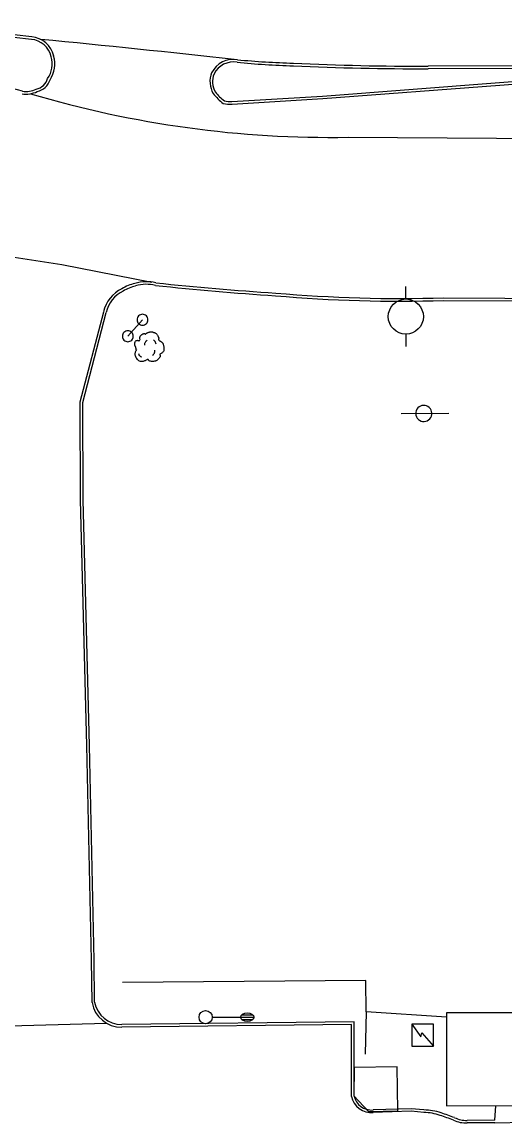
# Model space of a CAD drawing. Extents: x 2145380 to 2157287, y 139568 to 149130.
# Drawn here: x 2151180 to 2151290.2, y 145367.7 to 145618.7 of the extents above; entities that cross this region are included whole.
import ezdxf

# ---------------------------------------------------------------- set-up
doc = ezdxf.new("R2010")
doc.units = 0
for name, color, linetype in [('TOPO_Asphalt', 7, 'Continuous'), ('TOPO_Building', 7, 'Continuous'), ('TOPO_Curb Back', 7, 'Continuous'), ('TOPO_Fence', 7, 'Continuous'), ('TOPO_Light Pole', 7, 'Continuous'), ('TOPO_Misc', 7, 'Continuous'), ('TOPO_Power Pole', 7, 'Continuous'), ('TOPO_Sidewalk', 7, 'Continuous'), ('TOPO_Sign', 7, 'Continuous'), ('TOPO_Tree', 7, 'Continuous')]:
    doc.layers.add(name, color=color, linetype=linetype)

# ---------------------------------------------------------------- blocks, each defined once
blk = doc.blocks.new('LP')
at = {"layer": 'TOPO_Light Pole'}
blk.add_line((3.81, 0), (20.32, 0), dxfattribs=at)
for points in [[(20.32, 0), (27.94, 0)], [(20.32, 0), (23.5, 0)], [(20.83, 1.27), (27.43, 1.27)], [(20.83, 1.27), (23.5, 1.27)], [(23.71, 1.27), (27.43, 1.27)], [(23.71, 0), (27.94, 0)], [(20.83, -1.27), (27.43, -1.27)], [(20.83, -1.27), (23.5, -1.27)], [(23.71, -1.27), (27.43, -1.27)]]:
    blk.add_lwpolyline(points, dxfattribs=at)
blk.add_circle((0, 0), 3.81, dxfattribs=at)
blk.add_ellipse((24.13, 0), major_axis=(3.81, 0), ratio=0.666667, dxfattribs=at)
blk = doc.blocks.new('POST')
at = {"layer": 'TOPO_Misc'}
for start, end in [(89.99996, 180.00004), (179.99996, 270.00004), (359.99996, 90.00004), (269.99996, 0.00004)]:
    blk.add_arc((-0.01, 0.03), 3.16, start, end, dxfattribs=at)
blk = doc.blocks.new('TREE')
at = {"layer": 'TOPO_Tree'}
for points in [[(-14.1, -0.4), (-14.2, 0.5), (-14.4, 1.4), (-14.6, 2.3), (-14.8, 3.2), (-15.5, 4), (-15.7, 4.9), (-15.8, 5.6), (-15.7, 6.3), (-15.7, 7), (-15.6, 7.9), (-15.7, 8.8), (-15.1, 9.7), (-14.6, 10.4), (-13.8, 10.5), (-13, 10.7), (-12.2, 11), (-11.1, 10), (-10.4, 10.7), (-9.4, 11.7), (-10.3, 13.3), (-9.8, 14.4), (-9.6, 15.1), (-9.3, 15.9), (-8.8, 16.5), (-8.2, 17.3), (-7.5, 17.7), (-6.7, 18.1), (-6.1, 18.4), (-5.6, 18.6), (-5.1, 18.7), (-4.5, 18.7), (-4, 18.5), (-3.5, 18.1)], [(-3.5, 17.6), (-3.1, 18.3), (-2.6, 18.8), (-1.9, 19.2), (-1, 19.7), (-0.2, 20), (0.7, 20.2), (1.6, 20.5), (2.5, 20.8), (3.4, 20.8), (4.1, 20.7), (4.8, 20.5), (5.5, 20.2), (6.4, 19.9), (7.3, 19.7), (8.2, 19.2), (9.4, 18.4), (10, 17.2), (10.8, 16), (11.2, 15.3), (11.6, 14.6), (11.9, 13.9), (12.2, 13.1), (11.4, 12), (11.9, 11.2), (12, 11), (12.2, 10.9), (12.4, 10.7), (12.9, 10.4), (13.5, 10), (14, 9.7), (14.7, 9.2), (15.4, 8.7), (16.1, 8.1), (16.7, 7.5), (16.9, 6.7), (17.1, 6), (17.6, 4.4), (17.7, 2.8), (17.7, 1.2), (17.7, -0.2), (17.8, -2.2), (16.6, -3), (15.5, -3.8), (14.3, -4.6), (13.2, -5.3)], [(13.2, -5.3), (13.3, -5.8), (13.4, -6.3), (13.4, -6.7), (13.8, -8.5), (12.2, -10), (10.8, -11.5), (10, -12.3), (9.1, -12.8), (8.2, -13.1), (6, -13.8), (3.3, -13.6), (1.3, -13.1), (0.5, -12.9), (-0.1, -11.4), (-0.8, -11.5), (-2, -11.6), (-3.3, -12.8), (-4.5, -13.1), (-6.1, -13.5), (-7.8, -14), (-9.3, -13.6), (-11.4, -13.1), (-12.8, -11.4), (-14.1, -9.4), (-15.3, -7.3), (-15.6, -5.1), (-15.1, -3), (-14.9, -1.9), (-13.9, -0.8), (-13.5, 0.1)], [(-4.2, 5.1), (-4.5, 6.1), (-4.3, 7.2), (-3.8, 8.2), (-3.3, 9.3), (-2.7, 10.3), (-1.6, 11)], [(5.9, 11.2), (6.5, 10.7), (7, 10.2), (7.4, 9.5), (7.9, 8.6), (8.3, 7.6), (8.5, 6.6)], [(-11.4, -4.5), (-11.5, -5.4), (-11, -6.3), (-10.1, -7.2), (-9.3, -8), (-8.5, -8.3), (-7.7, -8.1)], [(4.8, -6.3), (5.7, -5.7), (6.3, -4.9), (6.8, -3.9), (7.4, -2.8), (7.6, -1.7), (7.5, -0.6)]]:
    blk.add_open_spline(points, degree=3, dxfattribs=at)
blk = doc.blocks.new('POWPOL')
at = {"layer": 'TOPO_Power Pole'}
for p, q in [((0, 10.16), (0, 17.34)), ((0, -10.16), (0, -17.34))]:
    blk.add_line(p, q, dxfattribs=at)
blk.add_circle((0, 0), 10.16, dxfattribs=at)

msp = doc.modelspace()

# ---------------------------------------------------------------- linework, layer by layer
at = {"layer": 'TOPO_Asphalt'}
for p, q in [((2151167.27, 145389.58), (2151199.27, 145390.43)), ((2151287.86, 145367.72), (2151294.76, 145367.87))]:
    msp.add_line(p, q, dxfattribs=at)
for points in [[(2151254.37, 145592.39), (2151322.07, 145591.97), (2151376.43, 145593.29)], [(2151168.27, 145566.57), (2151189.07, 145563.4), (2151209.59, 145559.38)]]:
    msp.add_lwpolyline(points, dxfattribs=at)
for centre, radius, start, end in [((2150762.75, 141319.18), 4316.16, 83.80675, 84.39565), ((2151250.33, 145832.18), 239.82, 253.4301, 270.9644)]:
    msp.add_arc(centre, radius, start, end, dxfattribs=at)
at = {"layer": 'TOPO_Building'}
msp.add_lwpolyline([(2151318.48, 145392.8), (2151276.83, 145392.79), (2151276.84, 145371.62), (2151308.43, 145371.63), (2151308.43, 145375.69), (2151318.48, 145375.69)], close=True, dxfattribs=at)
at = {"layer": 'TOPO_Curb Back'}
msp.add_line((2151180.11, 145602.87), (2151167.28, 145606.31), dxfattribs=at)
for points in [[(2151365.32, 145609.01), (2151312.84, 145608.71), (2151272.67, 145608.61)], [(2151365.33, 145608.41), (2151312.84, 145608.11), (2151272.67, 145608.01)], [(2151227.89, 145600.52), (2151248.56, 145601.78), (2151288.94, 145604.9), (2151295.88, 145605.42), (2151357.28, 145605.87), (2151365.29, 145605.86)], [(2151227.91, 145599.92), (2151248.6, 145601.19), (2151288.98, 145604.3), (2151295.91, 145604.82), (2151357.28, 145605.27), (2151365.32, 145605.26)], [(2151276.21, 145555.78), (2151304.03, 145555.67), (2151346.82, 145555.92), (2151403.38, 145556.2), (2151409.6, 145556.25)], [(2151276.21, 145555.18), (2151304.03, 145555.07), (2151346.83, 145555.32), (2151403.39, 145555.6), (2151409.61, 145555.65)], [(2151195.96, 145395.15), (2151195.85, 145404.76), (2151194.76, 145453.74), (2151193.34, 145509.75), (2151193.26, 145532.04), (2151198.62, 145552.58)], [(2151196.56, 145395.21), (2151196.45, 145404.77), (2151195.36, 145453.76), (2151193.94, 145509.76), (2151193.86, 145531.96), (2151199.2, 145552.44)], [(2151255.74, 145373.82), (2151255.75, 145390.75), (2151202.73, 145390.13)], [(2151255.14, 145373.75), (2151255.15, 145390.15), (2151202.74, 145389.53)], [(2151271.69, 145370.65), (2151268.79, 145370.94), (2151260.06, 145370.65)], [(2151271.66, 145370.05), (2151268.77, 145370.34), (2151260.09, 145370.05)], [(2151287.85, 145368.32), (2151281.54, 145368.28)], [(2151287.86, 145367.72), (2151281.55, 145367.68)]]:
    msp.add_lwpolyline(points, dxfattribs=at)
for centre, radius, start, end in [((2151207.75, 145843.65), 229.75, 258.307, 263.6146), ((2151207.75, 145843.66), 230.37, 258.3089, 263.6153), ((2151181.62, 145609.59), 5.15, 13.0816, 84.2587), ((2151181.62, 145609.59), 5.75, 13.305, 84.2236), ((2151181.22, 145609.07), 6.27, 325.4551, 17.1457), ((2151181.22, 145609.07), 5.67, 324.5223, 17.3484), ((2151228.2, 145604.61), 5.54, 80.4787, 153.2432), ((2151228.2, 145604.61), 4.94, 80.2346, 152.9172), ((2151247.62, 145806.78), 198.18, 264.62, 268.3449), ((2151247.63, 145806.9), 197.7, 264.6271, 268.3449), ((2151269.94, 146187.94), 579.93, 267.22784, 270.2694), ((2151269.94, 146187.82), 579.21, 267.22711, 270.26993), ((2151228.42, 145605.08), 5.55, 158.6077, 209.6237), ((2151228.42, 145605.08), 4.95, 158.9313, 209.055), ((2151180.87, 145608.11), 5.29, 261.7812, 296.6333), ((2151182.59, 145606.7), 3.38, 281.1535, 344.1904), ((2151182.59, 145606.7), 3.98, 282.3436, 342.6702), ((2151180.87, 145608.11), 5.89, 261.4257, 295.8549), ((2151234.32, 145611.07), 13.83, 219.1598, 232.4859), ((2151234.32, 145611.07), 13.23, 219.3822, 231.8408), ((2151228, 145612.37), 12.45, 260.2735, 269.5697), ((2151228, 145612.38), 11.86, 260.9948, 269.4701), ((2151207.77, 145549.93), 9.35, 102.4186, 122.2443), ((2151207.77, 145549.93), 8.75, 102.242, 122.4786), ((2151208.38, 145550.79), 8.68, 75.6347, 107.5451), ((2151208.38, 145550.79), 8.08, 75.329, 107.7355), ((2151283.37, 146251.74), 696.96, 263.99199, 266.25217), ((2151283.38, 146251.84), 696.46, 263.99589, 266.25263), ((2151206.05, 145550.97), 7.61, 115.4427, 167.7795), ((2151206.05, 145550.97), 7.01, 115.1515, 167.8797), ((2151266.24, 145882.73), 327.7, 265.0247, 271.7446), ((2151266.24, 145882.75), 327.11, 265.0238, 271.7464), ((2151202.65, 145396.32), 6.79, 189.8937, 270.7642), ((2151202.65, 145396.32), 6.19, 190.333, 270.7677), ((2151259.78, 145374.79), 4.76, 192.6327, 273.7576), ((2151259.78, 145374.79), 4.16, 193.5194, 273.8869), ((2151271.65, 145358.71), 11.34, 70.7469, 89.9421), ((2151271.65, 145358.7), 11.95, 70.7464, 89.7992), ((2149922.65, 141533.6), 4067.96, 70.52823, 70.57433), ((2150004.63, 141765.89), 3821.03, 70.52646, 70.57506), ((2151281.39, 145374.6), 6.92, 244.8421, 271.3175), ((2151281.39, 145374.6), 6.32, 244.5809, 271.3552)]:
    msp.add_arc(centre, radius, start, end, dxfattribs=at)
at = {"layer": 'TOPO_Fence'}
for points in [[(2151258.49, 145393.02), (2151258.44, 145400.2), (2151202.91, 145399.74)], [(2151276.83, 145391.84), (2151258.49, 145393.02), (2151258.27, 145383.34)], [(2151265.61, 145380.51), (2151255.79, 145380.35), (2151255.67, 145373.9), (2151259.05, 145370.29), (2151265.71, 145370.47), (2151265.61, 145380.51)]]:
    msp.add_lwpolyline(points, dxfattribs=at)
at = {"layer": 'TOPO_Misc'}
for points in [[(2151273.88, 145385.21), (2151273.87, 145390.2), (2151268.88, 145390.19), (2151268.89, 145385.2), (2151273.88, 145385.21)], [(2151268.88, 145390.19), (2151270.99, 145387.33), (2151271.21, 145388.27), (2151273.88, 145385.21)]]:
    msp.add_lwpolyline(points, dxfattribs=at)
at = {"layer": 'TOPO_Sidewalk'}
msp.add_line((2151287.85, 145368.32), (2151288.11, 145371.62), dxfattribs=at)
at = {"layer": 'TOPO_Sign'}
for points in [[(2151204.14, 145547.01), (2151207.48, 145550.78)], [(2151266.51, 145529.42), (2151277.39, 145529.48)]]:
    msp.add_lwpolyline(points, dxfattribs=at)
for start, end in [(47.4196, 227.4196), (227.4196, 47.4196)]:
    msp.add_arc((2151271.65, 145529.44), 1.84, start, end, dxfattribs=at)

# ---------------------------------------------------------------- block references
at = {"layer": 'TOPO_Light Pole', "xscale": 0.39370000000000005, "yscale": 0.3937000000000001}
msp.add_blockref('LP', (2151221.88, 145391.8), dxfattribs=at)
at = {"layer": 'TOPO_Misc', "xscale": 0.39370000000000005, "yscale": 0.3937000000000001}
for p in [(2151207.48, 145550.78), (2151204.14, 145547.01)]:
    msp.add_blockref('POST', p, dxfattribs=at)
at = {"layer": 'TOPO_Power Pole', "xscale": 0.39370000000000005, "yscale": 0.3937000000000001}
msp.add_blockref('POWPOL', (2151267.55, 145551.52), dxfattribs=at)
at = {"layer": 'TOPO_Tree', "xscale": 0.19685000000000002, "yscale": 0.19685000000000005}
msp.add_blockref('TREE', (2151208.84, 145543.97), dxfattribs=at)

doc.saveas('drawing.dxf')
